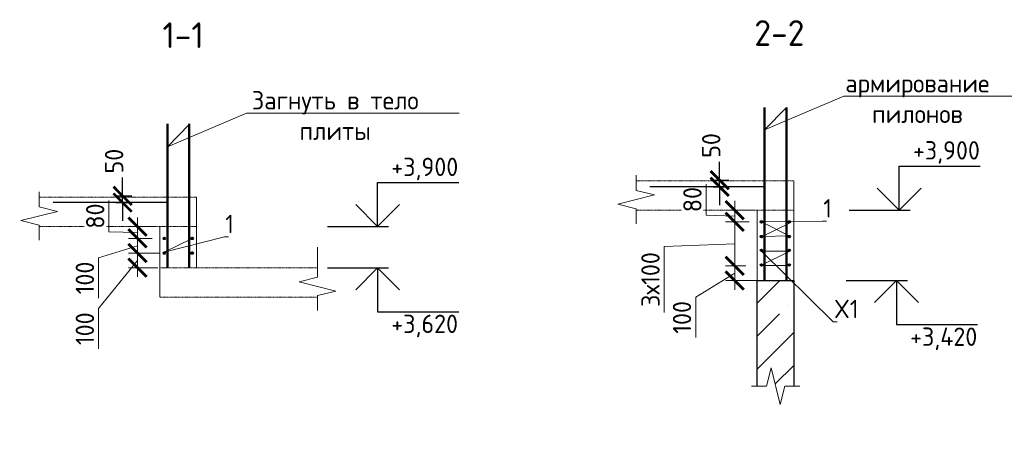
# Model space of a CAD drawing. Header units: millimetres. Extents: x 263826 to 1718326, y -423071 to 70137.
# Tile 481 of 486: x 1210949 to 1224383, y -132441 to -126653. Entities that reach past the tile are written whole.
import ezdxf
from ezdxf import colors
from ezdxf.entities.mleader import LeaderData, LeaderLine
from ezdxf.math import Vec2, Vec3

# ---------------------------------------------------------------- set-up
doc = ezdxf.new("R2010")
doc.units = ezdxf.units.MM
doc.linetypes.add('01 Штриховая _4 мм_', pattern=[6, 3.5, -2.5])
doc.linetypes.add('GOST2.303 4', pattern=[7, 5, -2, 0])
for name, color, linetype, lineweight in [('AF_Perekritie', 90, 'Continuous', 18), ('AF_Stena', 90, 'Continuous', 18), ('Армирование', 3, 'Continuous', 40), ('АрмСтер', 2, 'Continuous', 50), ('подоснова', 151, 'Continuous', 5), ('РАЗМЕРЫ', 1, 'Continuous', 9)]:
    doc.layers.add(name, color=color, linetype=linetype, lineweight=lineweight)
doc.styles.add('GOST-2.304_Type-B', font='GOST_Common.ttf')
doc.dimstyles.new('мой 25', dxfattribs={"dimscale": 100, "dimtxt": 2.5, "dimasz": 2.5, "dimexe": 1.25, "dimexo": 0.625, "dimtad": 1, "dimdec": 0, "dimlfac": 0.5, "dimtxsty": 'GOST-2.304_Type-B', "dimblk": 'ARCHTICK', "dimcen": 2.5, "dimdle": 1.25, "dimaunit": 1, "dimadec": 1, "dimazin": 2, "dimtfac": 1, "dimtdec": 0, "dimtmove": 1, "dimatfit": 3, "dimfxl": 6, "dimfxlon": 1, "dimtfill": 1, "dimlwd": -1, "dimlwe": -1, "dimarcsym": 0})
doc.dimstyles.new('СПДС', dxfattribs={"dimscale": 100, "dimtxt": 2.5, "dimasz": 2.5, "dimexe": 1.25, "dimexo": 0, "dimtad": 1, "dimdec": 0, "dimtxsty": 'GOST-2.304_Type-B', "dimblk": 'ARCHTICK', "dimcen": 2.5, "dimdle": 2, "dimadec": 0, "dimazin": 2, "dimtfac": 0.75, "dimtdec": 0, "dimtmove": 1, "dimatfit": 3, "dimfxl": 1, "dimtolj": 1, "dimarcsym": 1})

# ---------------------------------------------------------------- blocks, each defined once
blk = doc.blocks.new('_None')
blk = doc.blocks.new('_ArchTick')
at = {"color": 0, "linetype": 'ByBlock', "const_width": 0.15}
blk.add_lwpolyline([(-0.5, -0.5), (0.5, 0.5)], dxfattribs=at)
blk = doc.blocks.new('*D2708')
at = {"layer": 'DEFPOINTS', "color": 0, "transparency": 16777216}
for p in [(1212862, -129474), (1212557, -129634), (1212816, -129634)]:
    blk.add_point(p, dxfattribs=at)
at = {"layer": 'РАЗМЕРЫ', "color": 0, "linetype": 'Continuous', "transparency": 16777216}
for p, q in [((1212167, -129543), (1212167, -129118)), ((1212557, -129349), (1212557, -129759)), ((1212799, -129474), (1212432, -129474)), ((1212557, -129554), (1212167, -129543)), ((1212754, -129634), (1212432, -129634))]:
    blk.add_line(p, q, dxfattribs=at)
at = {"layer": 'РАЗМЕРЫ', "color": 0, "transparency": 16777216, "xscale": 250, "yscale": 250, "zscale": 250}
for p, rotation in [((1212557, -129474), 90), ((1212557, -129634), 270)]:
    blk.add_blockref('_ArchTick', p, dxfattribs=dict(at, rotation=rotation))
at = {"layer": 'РАЗМЕРЫ', "color": 0, "lineweight": 0, "transparency": 16777216, "insert": (1211979, -129330), "char_height": 250, "attachment_point": 5, "rotation": 90, "style": 'GOST-2.304_Type-B', "bg_fill": 3, "box_fill_scale": 1.1, "bg_fill_color": 256, "bg_fill_true_color": 13158600, "bg_fill_transparency": 0}
blk.add_mtext('80', dxfattribs=at)
blk = doc.blocks.new('*D2709')
at = {"layer": 'DEFPOINTS', "color": 0, "transparency": 16777216}
for p in [(1212816, -129634), (1212557, -129834), (1212922, -129834)]:
    blk.add_point(p, dxfattribs=at)
at = {"layer": 'РАЗМЕРЫ', "color": 0, "linetype": 'Continuous', "transparency": 16777216}
for p, q in [((1212754, -129634), (1212432, -129634)), ((1212557, -129509), (1212557, -129959)), ((1212557, -129734), (1212025, -129899)), ((1212025, -129899), (1212025, -130449)), ((1212859, -129834), (1212432, -129834))]:
    blk.add_line(p, q, dxfattribs=at)
at = {"layer": 'РАЗМЕРЫ', "color": 0, "transparency": 16777216, "xscale": 250, "yscale": 250, "zscale": 250}
for p, rotation in [((1212557, -129634), 90), ((1212557, -129834), 270)]:
    blk.add_blockref('_ArchTick', p, dxfattribs=dict(at, rotation=rotation))
at = {"layer": 'РАЗМЕРЫ', "color": 0, "lineweight": 0, "transparency": 16777216, "insert": (1211838, -130174), "char_height": 250, "attachment_point": 5, "rotation": 90, "style": 'GOST-2.304_Type-B', "bg_fill": 3, "box_fill_scale": 1.1, "bg_fill_color": 256, "bg_fill_true_color": 13158600, "bg_fill_transparency": 0}
blk.add_mtext('100', dxfattribs=at)
blk = doc.blocks.new('*D2710')
at = {"layer": 'DEFPOINTS', "color": 0, "transparency": 16777216}
for p in [(1212922, -129834), (1212557, -130034), (1212895, -130034)]:
    blk.add_point(p, dxfattribs=at)
at = {"layer": 'РАЗМЕРЫ', "color": 0, "linetype": 'Continuous', "transparency": 16777216}
for p, q in [((1212557, -129709), (1212557, -130159)), ((1212859, -129834), (1212432, -129834)), ((1212557, -129934), (1212025, -130591)), ((1212832, -130034), (1212432, -130034)), ((1212025, -130591), (1212025, -131141))]:
    blk.add_line(p, q, dxfattribs=at)
at = {"layer": 'РАЗМЕРЫ', "color": 0, "transparency": 16777216, "xscale": 250, "yscale": 250, "zscale": 250}
for p, rotation in [((1212557, -129834), 90), ((1212557, -130034), 270)]:
    blk.add_blockref('_ArchTick', p, dxfattribs=dict(at, rotation=rotation))
at = {"layer": 'РАЗМЕРЫ', "color": 0, "lineweight": 0, "transparency": 16777216, "insert": (1211838, -130866), "char_height": 250, "attachment_point": 5, "rotation": 90, "style": 'GOST-2.304_Type-B', "bg_fill": 3, "box_fill_scale": 1.1, "bg_fill_color": 256, "bg_fill_true_color": 13158600, "bg_fill_transparency": 0}
blk.add_mtext('100', dxfattribs=at)
blk = doc.blocks.new('*D2717')
at = {"layer": 'DEFPOINTS', "color": 0, "transparency": 16777216}
for p in [(1221009, -129249), (1220704, -129409), (1220964, -129409)]:
    blk.add_point(p, dxfattribs=at)
at = {"layer": 'РАЗМЕРЫ', "color": 0, "linetype": 'Continuous', "transparency": 16777216}
for p, q in [((1220314, -129318), (1220314, -128893)), ((1220704, -129124), (1220704, -129534)), ((1220704, -129329), (1220314, -129318)), ((1220947, -129249), (1220579, -129249)), ((1220901, -129409), (1220579, -129409))]:
    blk.add_line(p, q, dxfattribs=at)
at = {"layer": 'РАЗМЕРЫ', "color": 0, "transparency": 16777216, "xscale": 250, "yscale": 250, "zscale": 250}
for p, rotation in [((1220704, -129249), 90), ((1220704, -129409), 270)]:
    blk.add_blockref('_ArchTick', p, dxfattribs=dict(at, rotation=rotation))
at = {"layer": 'РАЗМЕРЫ', "color": 0, "lineweight": 0, "transparency": 16777216, "insert": (1220127, -129105), "char_height": 250, "attachment_point": 5, "rotation": 90, "style": 'GOST-2.304_Type-B', "bg_fill": 3, "box_fill_scale": 1.1, "bg_fill_color": 256, "bg_fill_true_color": 13158600, "bg_fill_transparency": 0}
blk.add_mtext('80', dxfattribs=at)
blk = doc.blocks.new('*D2718')
at = {"layer": 'DEFPOINTS', "color": 0, "transparency": 16777216}
for p in [(1220917, -129409), (1220704, -130009), (1220917, -130009)]:
    blk.add_point(p, dxfattribs=at)
at = {"layer": 'РАЗМЕРЫ', "color": 0, "linetype": 'Continuous', "transparency": 16777216}
for p, q in [((1220704, -129284), (1220704, -130134)), ((1220854, -129409), (1220579, -129409)), ((1220704, -129709), (1219743, -129745)), ((1219743, -129745), (1219743, -130645)), ((1220854, -130009), (1220579, -130009))]:
    blk.add_line(p, q, dxfattribs=at)
at = {"layer": 'РАЗМЕРЫ', "color": 0, "transparency": 16777216, "xscale": 250, "yscale": 250, "zscale": 250}
for p, rotation in [((1220704, -129409), 90), ((1220704, -130009), 270)]:
    blk.add_blockref('_ArchTick', p, dxfattribs=dict(at, rotation=rotation))
at = {"layer": 'РАЗМЕРЫ', "color": 0, "lineweight": 0, "transparency": 16777216, "insert": (1219555, -130195), "char_height": 250, "attachment_point": 5, "rotation": 90, "style": 'GOST-2.304_Type-B', "bg_fill": 3, "box_fill_scale": 1.1, "bg_fill_color": 256, "bg_fill_true_color": 13158600, "bg_fill_transparency": 0}
blk.add_mtext('3х100', dxfattribs=at)
blk = doc.blocks.new('*D2719')
at = {"layer": 'DEFPOINTS', "color": 0, "transparency": 16777216}
for p in [(1220917, -130009), (1220704, -130209), (1221110, -130209)]:
    blk.add_point(p, dxfattribs=at)
at = {"layer": 'РАЗМЕРЫ', "color": 0, "linetype": 'Continuous', "transparency": 16777216}
for p, q in [((1220704, -129884), (1220704, -130334)), ((1220854, -130009), (1220579, -130009)), ((1220704, -130109), (1220173, -130436)), ((1221048, -130209), (1220579, -130209)), ((1220173, -130436), (1220173, -130986))]:
    blk.add_line(p, q, dxfattribs=at)
at = {"layer": 'РАЗМЕРЫ', "color": 0, "transparency": 16777216, "xscale": 250, "yscale": 250, "zscale": 250}
for p, rotation in [((1220704, -130009), 90), ((1220704, -130209), 270)]:
    blk.add_blockref('_ArchTick', p, dxfattribs=dict(at, rotation=rotation))
at = {"layer": 'РАЗМЕРЫ', "color": 0, "lineweight": 0, "transparency": 16777216, "insert": (1219985, -130711), "char_height": 250, "attachment_point": 5, "rotation": 90, "style": 'GOST-2.304_Type-B', "bg_fill": 3, "box_fill_scale": 1.1, "bg_fill_color": 256, "bg_fill_true_color": 13158600, "bg_fill_transparency": 0}
blk.add_mtext('100', dxfattribs=at)
blk = doc.blocks.new('*D3844')
at = {"color": 0, "lineweight": -2, "transparency": 16777216}
for p, q in [((1212352, -129054), (1212352, -128804)), ((1212262, -129054), (1212477, -129054)), ((1212352, -129145), (1212352, -129054)), ((1212262, -129145), (1212477, -129145)), ((1212352, -129145), (1212352, -129395))]:
    blk.add_line(p, q, dxfattribs=at)
at = {"layer": 'DEFPOINTS', "color": 0, "lineweight": 0, "transparency": 16777216}
for p in [(1212262, -129054, 3100), (1212352, -129054), (1212262, -129145, 3100)]:
    blk.add_point(p, dxfattribs=at)
at = {"color": 0, "lineweight": -2, "transparency": 16777216, "xscale": 250, "yscale": 250, "zscale": 250}
for p, rotation in [((1212352, -129054), 270), ((1212352, -129145), 90)]:
    blk.add_blockref('_ArchTick', p, dxfattribs=dict(at, rotation=rotation))
at = {"color": 0, "lineweight": 0, "transparency": 16777216, "insert": (1212237, -128581), "char_height": 250, "attachment_point": 5, "rotation": 90, "style": 'GOST-2.304_Type-B'}
blk.add_mtext('\\A1;50', dxfattribs=at)
blk = doc.blocks.new('*D3845')
at = {"color": 0, "lineweight": -2, "transparency": 16777216}
for p, q in [((1220499, -128841), (1220499, -128591)), ((1220410, -128841), (1220624, -128841)), ((1220410, -128932), (1220624, -128932)), ((1220499, -128932), (1220499, -128841)), ((1220499, -128932), (1220499, -129182))]:
    blk.add_line(p, q, dxfattribs=at)
at = {"layer": 'DEFPOINTS', "color": 0, "lineweight": 0, "transparency": 16777216}
for p in [(1220410, -128841, 3100), (1220410, -128932, 3100), (1220499, -128841)]:
    blk.add_point(p, dxfattribs=at)
at = {"color": 0, "lineweight": -2, "transparency": 16777216, "xscale": 250, "yscale": 250, "zscale": 250}
for p, rotation in [((1220499, -128841), 270), ((1220499, -128932), 90)]:
    blk.add_blockref('_ArchTick', p, dxfattribs=dict(at, rotation=rotation))
at = {"color": 0, "lineweight": 0, "transparency": 16777216, "insert": (1220384, -128368), "char_height": 250, "attachment_point": 5, "rotation": 90, "style": 'GOST-2.304_Type-B'}
blk.add_mtext('\\A1;50', dxfattribs=at)

msp = doc.modelspace()

# ---------------------------------------------------------------- linework, layer by layer
at = {"color": 1}
for p, q in [((1221009.15911, -130209.23292), (1221509.15911, -130209.23292)), ((1221009.15911, -131648.83336), (1221009.15911, -130209.23292)), ((1221509.15911, -130209.23292), (1221509.15911, -131648.83336))]:
    msp.add_line(p, q, dxfattribs=at)
for points in [[(1222950.00602, -128649.23292), (1224055.28076, -128649.23292)], [(1222950.00602, -129249.23292), (1222950.00602, -128649.23292)], [(1215832.8167, -128874.19332), (1216938.09145, -128874.19332)], [(1215832.8167, -129474.19332), (1215832.8167, -128874.19332)], [(1223250.00602, -128949.23292), (1222950.00602, -129249.23292), (1222650.00602, -128949.23292)], [(1216132.8167, -129174.19332), (1215832.8167, -129474.19332), (1215532.8167, -129174.19332)], [(1222265.43926, -129249.23292), (1223100.00602, -129249.23292)], [(1215148.24994, -129474.19332), (1215982.8167, -129474.19332)], [(1215148.24994, -130034.19332), (1215982.8167, -130034.19332)], [(1216132.8167, -130334.19332), (1215832.8167, -130034.19332), (1215532.8167, -130334.19332)], [(1215832.8167, -130034.19332), (1215832.8167, -130634.19332)], [(1222226.56956, -130209.23292), (1223061.13632, -130209.23292)], [(1223211.13632, -130509.23292), (1222911.13632, -130209.23292), (1222611.13632, -130509.23292)], [(1222911.13632, -130209.23292), (1222911.13632, -130809.23292)], [(1215832.8167, -130634.19332), (1216938.09145, -130634.19332)], [(1222911.13632, -130809.23292), (1224016.41107, -130809.23292)]]:
    msp.add_lwpolyline(points)
at = {"layer": 'AF_Perekritie', "linetype": '01 Штриховая _4 мм_', "lineweight": 9}
for p, q in [((1221509.15911, -128849.23292), (1219360.57736, -128849.23292)), ((1213361.96673, -129074.19332), (1211213.38497, -129074.19332)), ((1219360.57736, -129249.23292), (1221509.15911, -129249.23292)), ((1211213.38497, -129474.19332), (1213361.96673, -129474.19332)), ((1212861.96673, -130034.19332), (1215010.54848, -130034.19332)), ((1215010.54848, -130434.19332), (1212861.96673, -130434.19332))]:
    msp.add_line(p, q, dxfattribs=at)
at = {"layer": 'AF_Stena', "lineweight": 20}
for p, q in [((1221509.15911, -130209.23292), (1221509.15911, -128849.23292)), ((1213361.96673, -130034.19332), (1213361.96673, -129074.19332)), ((1221009.15911, -129249.23292), (1221009.15911, -130209.23292)), ((1212861.96673, -129474.19332), (1212861.96673, -130434.19332))]:
    msp.add_line(p, q, dxfattribs=at)
for points in [[(1219360.57736, -128924.23292), (1219360.57736, -128774.23292)], [(1219360.57736, -128924.23292), (1219360.57736, -128979.23312)], [(1211213.38497, -129149.19332), (1211213.38497, -128999.19332)], [(1219610.57736, -129041.73312), (1219110.57736, -129166.73312)], [(1219360.57736, -128979.23312), (1219610.57736, -129041.73312)], [(1211213.38497, -129149.19332), (1211213.38497, -129204.19352)], [(1211213.38497, -129204.19352), (1211463.38497, -129266.69352)], [(1219110.57736, -129166.73312), (1219360.57736, -129229.23312)], [(1219360.57736, -129229.23312), (1219360.57736, -129284.23332)], [(1211463.38497, -129266.69352), (1210963.38497, -129391.69352)], [(1219360.57736, -129284.23332), (1219360.57736, -129434.23332)], [(1210963.38497, -129391.69352), (1211213.38497, -129454.19352)], [(1211213.38497, -129454.19352), (1211213.38497, -129509.19372)], [(1211213.38497, -129509.19372), (1211213.38497, -129659.19372)], [(1215010.54848, -130109.19332), (1215010.54848, -129754.18512)], [(1215010.54848, -130164.19352), (1214760.54848, -130226.69352)], [(1215010.54848, -130109.19332), (1215010.54848, -130164.19352)], [(1214760.54848, -130226.69352), (1215260.54848, -130351.69352)], [(1215260.54848, -130351.69352), (1215010.54848, -130414.19352)], [(1215010.54848, -130414.19352), (1215010.54848, -130619.19372)], [(1221201.65931, -131398.83336), (1221139.15931, -131648.83336)], [(1221326.65931, -131898.83336), (1221201.65931, -131398.83336)], [(1221084.15911, -131648.83336), (1220934.15911, -131648.83336)], [(1221139.15931, -131648.83336), (1221084.15911, -131648.83336)], [(1221389.15931, -131648.83336), (1221326.65931, -131898.83336)], [(1221444.15951, -131648.83336), (1221389.15931, -131648.83336)], [(1221444.15951, -131648.83336), (1221594.15951, -131648.83336)]]:
    msp.add_lwpolyline(points, dxfattribs=at)
at = {"layer": 'Армирование', "ltscale": 100}
for centre in [(1221069.15911, -129409.23292), (1221449.15911, -129409.23292), (1212921.96673, -129634.19332), (1213301.96673, -129634.19332), (1221069.15911, -129609.23292), (1221449.15911, -129609.23292), (1212921.96673, -129834.19332), (1213301.96673, -129834.19332), (1221069.15911, -129797.23292), (1221449.15911, -129797.23292), (1221069.15911, -129997.23292), (1221449.15911, -129997.23292)]:
    msp.add_circle(centre, 12, dxfattribs=at)
at = {"layer": 'АрмСтер', "ltscale": 15}
for p, q in [((1221110.44023, -130209.23292), (1221110.44023, -127849.20341)), ((1221408.85679, -130209.23292), (1221408.85679, -127849.20341)), ((1212963.24785, -130034.19332), (1212963.24785, -128074.16381)), ((1213261.6644, -130034.19332), (1213261.6644, -128074.16381))]:
    msp.add_line(p, q, dxfattribs=at)

# ---------------------------------------------------------------- texts
at = {"style": 'GOST-2.304_Type-B'}
for s, p in [('+3,900', (1223135.92449, -128559.23292)), ('+3,900', (1216018.73517, -128784.19332)), ('+3,620', (1216018.73517, -130924.19332)), ('+3,420', (1223097.05479, -131099.23292))]:
    msp.add_text(s, height=249.999994, dxfattribs=at).set_placement(p)
at = {"ltscale": 100, "insert": (1027485.04377, -130480.58453, 6200), "char_height": 250, "width": 17398.1240905, "attachment_point": 1, "style": 'GOST-2.304_Type-B'}
msp.add_mtext('\\pi-750,l750,t750,5000;1.^IОбщие примечания см. лист 1\\P2.^IШпильки поз.3 устанавливать с шагом 400 по вертикали и с шагом  400 по горизонтали .\\P3.^IАрмирование пилонов  выполнять отдельными стержнями. Арматуру вязать вязальной проволокой в каждом пересечении.\\P{\\C7;4.^IДиаметр оправки стержня при d<20мм - 5d, при d≥20мм - 8d}', dxfattribs=at)
at = {"layer": 'РАЗМЕРЫ', "char_height": 350, "attachment_point": 5, "style": 'GOST-2.304_Type-B'}
for s, insert in [('2-2', (1221313.792, -126834.32683, -2879.99999)), ('1-1', (1213178.25048, -126863.96923, -2879.99999))]:
    msp.add_mtext_dynamic_manual_height_columns(s, width=3941.2127758, gutter_width=625, heights=[0], dxfattribs=dict(at, insert=insert))

# ---------------------------------------------------------------- leaders
at = {"layer": 'подоснова'}
ml = msp.add_multileader_mtext('Standard', dxfattribs=at)
ml.set_content('армирование пилонов', color=256, style='GOST-2.304_Type-B')
ml.set_leader_properties(color=256, linetype='ByLayer', lineweight=15)
ml.set_arrow_properties(name='NONE')
ml.build(insert=Vec2(0, 0))
ml.multileader.update_dxf_attribs({"text_left_attachment_type": 6, "text_right_attachment_type": 6, "dogleg_length": 10, "arrow_head_size": 18})
ctx = ml.context
ctx.base_point, ctx.char_height, ctx.arrow_head_size, ctx.landing_gap_size, ctx.plane_origin = Vec3(1222201.84963, -127695.01622), 250, 18, 20, Vec3(1225620.01152, -126244.54947)
ctx.left_attachment, ctx.right_attachment, ctx.text_align_type = 6, 6, 1
notes = []
notes.append((ctx, [(1, (1, 1, 0), (1222191.84963, -127695.01622), (1, 0), 10, [(0, [(1221408.85679, -127849.20341), (1221110.44023, -128153.76348)], 0, [])])]))
ctx.mtext.insert, ctx.mtext.width, ctx.mtext.alignment, ctx.mtext.flow_direction = Vec3(1223196.84963, -127395.01622), 2840.0368743, 2, 5
ml = msp.add_multileader_mtext('Standard', dxfattribs=at)
ml.set_content('Загнуть в тело плиты', color=256, style='GOST-2.304_Type-B')
ml.set_leader_properties(color=256, linetype='ByLayer', lineweight=15)
ml.set_arrow_properties(name='NONE')
ml.build(insert=Vec2(0, 0))
ml.multileader.update_dxf_attribs({"text_left_attachment_type": 6, "text_right_attachment_type": 6, "dogleg_length": 10, "arrow_head_size": 18})
ctx = ml.context
ctx.base_point, ctx.char_height, ctx.arrow_head_size, ctx.landing_gap_size, ctx.plane_origin = Vec3(1214054.65724, -127926.25986), 250, 18, 20, Vec3(1217472.81913, -126475.79311)
ctx.left_attachment, ctx.right_attachment, ctx.text_align_type = 6, 6, 1
notes.append((ctx, [(1, (1, 1, 0), (1214044.65724, -127926.25986), (1, 0), 10, [(0, [(1213261.6644, -128080.44705), (1212963.24785, -128385.00712)], 0, [])])]))
ctx.mtext.insert, ctx.mtext.width, ctx.mtext.alignment, ctx.mtext.flow_direction = Vec3(1215254.0133, -127626.25986), 2840.0368743, 2, 5
ml = msp.add_multileader_mtext('Standard', dxfattribs=at)
ml.set_content('1', color=256, style='GOST-2.304_Type-B')
ml.set_leader_properties(color=256, linetype='ByLayer', lineweight=15)
ml.set_arrow_properties(name='NONE')
ml.build(insert=Vec2(0, 0))
ml.multileader.update_dxf_attribs({"text_left_attachment_type": 6, "text_right_attachment_type": 6, "dogleg_length": 10, "arrow_head_size": 18})
ctx = ml.context
ctx.base_point, ctx.char_height, ctx.arrow_head_size, ctx.landing_gap_size, ctx.plane_origin = Vec3(1213755.16552, -129612.15779), 250, 18, 20, Vec3(1212538.27427, -128299.60565)
ctx.left_attachment, ctx.right_attachment, ctx.text_align_type = 6, 6, 1
notes.append((ctx, [(0, (1, 1, 0), (1213745.16552, -129612.15779), (1, 0), 10, [(1, [(1213301.96673, -129634.19332), (1212921.96673, -129822.19332)], 0, [])])]))
ctx.mtext.insert, ctx.mtext.width, ctx.mtext.alignment, ctx.mtext.flow_direction = Vec3(1213812.66552, -129312.15779), 22.8977991, 2, 5
for ctx, leaders in notes:
    for number, flags, end, landing, length, lines in leaders:
        leader = LeaderData()
        leader.index, (leader.has_last_leader_line, leader.has_dogleg_vector, leader.attachment_direction) = number, flags
        leader.last_leader_point, leader.dogleg_vector, leader.dogleg_length = Vec3(end), Vec3(landing), length
        for number, points, colour, breaks in lines:
            line = LeaderLine()
            line.index, line.vertices, line.color, line.breaks = number, Vec3.list(points), colors.encode_raw_color(colour), breaks
            leader.lines.append(line)
        ctx.leaders.append(leader)

# ---------------------------------------------------------------- next in the draw order: dimensions: what is measured, and where the dimension line sits
at = {"layer": 'РАЗМЕРЫ', "lineweight": 0}
for base, p1, p2, picture, middle in [((1220703.87378, -129409.23292), (1221009.15911, -129249.23292), (1220963.54132, -129409.23292), '*D2717', (1220314.03597, -129255.48467)), ((1212556.68139, -129634.19332), (1212861.96673, -129474.19332), (1212816.34893, -129634.19332), '*D2708', (1212166.84359, -129480.44508))]:
    dim = msp.add_linear_dim(base=base, p1=p1, p2=p2, angle=90, dimstyle='мой 25', dxfattribs=at)
    dim.commit()
    dim.dimension.update_dxf_attribs({"geometry": picture, "text_midpoint": middle, "dimtype": 160})

# ---------------------------------------------------------------- next in the draw order: linework, layer by layer
at = {"color": 1, "linetype": 'GOST2.303 4', "lineweight": 30, "ltscale": 0.5}
for points in [[(1221110.44023, -128932.3243), (1219546.97274, -128932.3243)], [(1212963.24785, -129145.26452), (1211399.78035, -129145.26452)]]:
    msp.add_lwpolyline(points, dxfattribs=at)

# ---------------------------------------------------------------- next in the draw order: dimensions: what is measured, and where the dimension line sits
at = {"color": 1, "lineweight": 0}
for base, p1, p2, picture, middle in [((1220499.21348, -128841.23834, -3100), (1220409.65337, -128932.3243), (1220409.65337, -128841.23834), '*D3845', (1220571.29883, -128367.64901, -3100)), ((1212352.02109, -129054.17857, -3100), (1212262.46098, -129145.26452), (1212262.46098, -129054.17857), '*D3844', (1212424.10645, -128580.58924, -3100))]:
    dim = msp.add_linear_dim(base=base, p1=p1, p2=p2, angle=90, text='50', dimstyle='СПДС', dxfattribs=at)
    dim.commit()
    dim.dimension.update_dxf_attribs({"geometry": picture, "text_midpoint": middle, "dimtype": 160})
at = {"layer": 'РАЗМЕРЫ', "lineweight": 0}
dim = msp.add_linear_dim(base=(1220703.87378, -130009.23292), p1=(1220916.8088, -129409.23292), p2=(1220916.8088, -130009.23292), angle=90, text='3х100', dimstyle='мой 25', dxfattribs=at)
dim.commit()
dim.dimension.update_dxf_attribs({"geometry": '*D2718', "text_midpoint": (1219742.88365, -129807.00807), "dimtype": 160})
at = {"layer": 'РАЗМЕРЫ', "color": 1, "lineweight": 0}
dim = msp.add_linear_dim(base=(1212556.68139, -129834.19332), p1=(1212816.34893, -129634.19332), p2=(1212921.96673, -129834.19332), angle=90, dimstyle='мой 25', dxfattribs=at)
dim.commit()
dim.dimension.update_dxf_attribs({"geometry": '*D2709', "text_midpoint": (1212025.43139, -129961.82558), "dimtype": 160})

# ---------------------------------------------------------------- next in the draw order: leaders
at = {"layer": 'подоснова'}
ml = msp.add_multileader_mtext('Standard', dxfattribs=at)
ml.set_content('1', color=256, style='GOST-2.304_Type-B')
ml.set_leader_properties(color=256, linetype='ByLayer', lineweight=15)
ml.set_arrow_properties(name='NONE')
ml.build(insert=Vec2(0, 0))
ml.multileader.update_dxf_attribs({"text_left_attachment_type": 6, "text_right_attachment_type": 6, "dogleg_length": 10, "arrow_head_size": 18})
ctx = ml.context
ctx.base_point, ctx.char_height, ctx.arrow_head_size, ctx.landing_gap_size, ctx.plane_origin = Vec3(1221914.35791, -129399.19738), 250, 18, 20, Vec3(1220697.46666, -128086.64524)
ctx.left_attachment, ctx.right_attachment, ctx.text_align_type = 6, 6, 1
notes = []
notes.append((ctx, [(0, (1, 1, 0), (1221904.35791, -129399.19738), (1, 0), 10, [(3, [(1221461.15911, -129421.23292), (1221081.15911, -129609.23292), (1221449.15911, -129597.23292), (1221069.15911, -129409.23292)], 0, [])])]))
ctx.mtext.insert, ctx.mtext.width, ctx.mtext.alignment, ctx.mtext.flow_direction = Vec3(1221971.85791, -129099.19738), 22.8977991, 2, 5
for ctx, leaders in notes:
    for number, flags, end, landing, length, lines in leaders:
        leader = LeaderData()
        leader.index, (leader.has_last_leader_line, leader.has_dogleg_vector, leader.attachment_direction) = number, flags
        leader.last_leader_point, leader.dogleg_vector, leader.dogleg_length = Vec3(end), Vec3(landing), length
        for number, points, colour, breaks in lines:
            line = LeaderLine()
            line.index, line.vertices, line.color, line.breaks = number, Vec3.list(points), colors.encode_raw_color(colour), breaks
            leader.lines.append(line)
        ctx.leaders.append(leader)

# ---------------------------------------------------------------- next in the draw order: dimensions: what is measured, and where the dimension line sits
at = {"layer": 'РАЗМЕРЫ', "color": 1, "lineweight": 0}
dim = msp.add_linear_dim(base=(1212556.68139, -130034.19332), p1=(1212921.96673, -129834.19332), p2=(1212894.58074, -130034.19332), angle=90, dimstyle='мой 25', dxfattribs=at)
dim.commit()
dim.dimension.update_dxf_attribs({"geometry": '*D2710', "text_midpoint": (1212025.43139, -130653.5165), "dimtype": 160})
at = {"layer": 'РАЗМЕРЫ', "lineweight": 0}
dim = msp.add_linear_dim(base=(1220703.87378, -130209.23292), p1=(1220916.8088, -130009.23292), p2=(1221110.44023, -130209.23292), angle=90, dimstyle='мой 25', dxfattribs=at)
dim.commit()
dim.dimension.update_dxf_attribs({"geometry": '*D2719', "text_midpoint": (1220172.62378, -130498.71408), "dimtype": 160})

# ---------------------------------------------------------------- next in the draw order: hatches: boundary and pattern name
at = {"transparency": 33554648}
h = msp.add_hatch(dxfattribs=at)
h.set_pattern_fill('ANSI35', color=1, scale=100)
h.paths.add_polyline_path([(1221509.15911, -130351.22729), (1221327.05358, -130209.23292), (1221009.15911, -130209.23292), (1221009.15911, -131648.83336), (1221084.15911, -131648.83336), (1221139.15931, -131648.83336), (1221201.65931, -131398.83336), (1221326.65931, -131898.83336), (1221389.15931, -131648.83336), (1221444.15951, -131648.83336), (1221509.15911, -131648.83336)])
h.paths.add_polyline_path([(1227728.17544, -130673.75316), (1227546.06991, -130531.75879), (1227228.17544, -130531.75879), (1227228.17544, -131971.35923), (1227303.17544, -131971.35923), (1227358.17564, -131971.35923), (1227420.67564, -131721.35923), (1227545.67564, -132221.35923), (1227608.17564, -131971.35923), (1227663.17584, -131971.35923), (1227728.17544, -131971.35923)])

# ---------------------------------------------------------------- next in the draw order: leaders
at = {"layer": 'подоснова'}
ml = msp.add_multileader_mtext('Standard', dxfattribs=at)
ml.set_content('X1', color=256, style='GOST-2.304_Type-B')
ml.set_leader_properties(color=256, linetype='ByLayer', lineweight=15)
ml.set_arrow_properties(name='NONE')
ml.build(insert=Vec2(0, 0))
ml.multileader.update_dxf_attribs({"text_left_attachment_type": 6, "text_right_attachment_type": 6, "dogleg_length": 10, "arrow_head_size": 18})
ctx = ml.context
ctx.base_point, ctx.char_height, ctx.arrow_head_size, ctx.landing_gap_size, ctx.plane_origin = Vec3(1222056.91524, -130770.53549), 250, 18, 20, Vec3(1220677.89611, -128479.65242)
ctx.left_attachment, ctx.right_attachment, ctx.text_align_type = 6, 6, 1
notes = []
notes.append((ctx, [(0, (1, 1, 0), (1222046.91524, -130770.53549), (1, 0), 10, [(3, [(1221441.58856, -130002.2401), (1221061.58856, -130002.2401), (1221455.43914, -129807.45844), (1221069.15911, -129809.23292)], 0, [])])]))
ctx.mtext.insert, ctx.mtext.width, ctx.mtext.alignment, ctx.mtext.flow_direction = Vec3(1222226.91524, -130470.53549), 22.8977991, 2, 5
for ctx, leaders in notes:
    for number, flags, end, landing, length, lines in leaders:
        leader = LeaderData()
        leader.index, (leader.has_last_leader_line, leader.has_dogleg_vector, leader.attachment_direction) = number, flags
        leader.last_leader_point, leader.dogleg_vector, leader.dogleg_length = Vec3(end), Vec3(landing), length
        for number, points, colour, breaks in lines:
            line = LeaderLine()
            line.index, line.vertices, line.color, line.breaks = number, Vec3.list(points), colors.encode_raw_color(colour), breaks
            leader.lines.append(line)
        ctx.leaders.append(leader)

doc.saveas('drawing.dxf')
